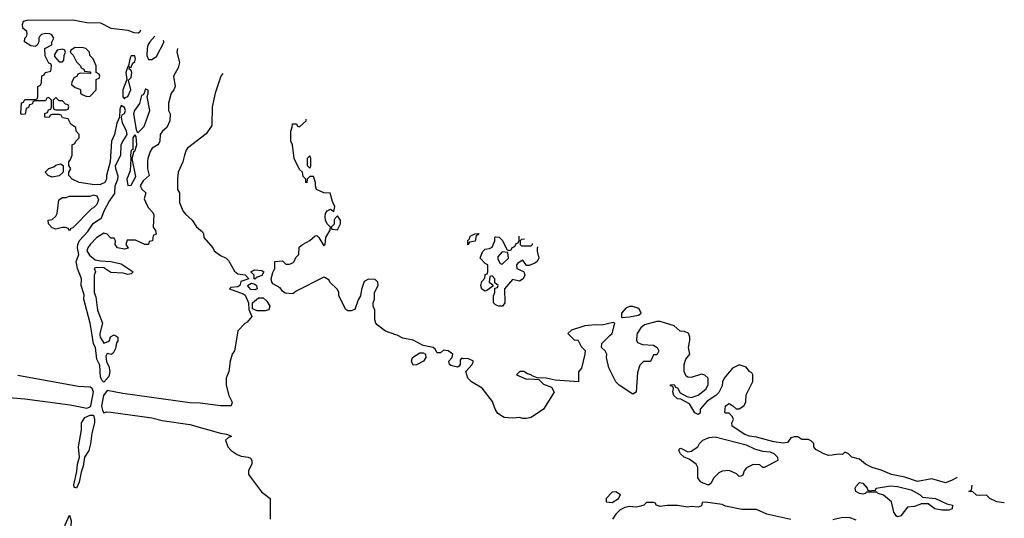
# Model space of a CAD drawing. Header units: inches. Extents: x 2380053 to 2584298, y 380219 to 546618.
# Tile 285 of 656: x 2455040 to 2460773, y 538934 to 541839. Entities that reach past the tile are written whole.
import ezdxf

# ---------------------------------------------------------------- set-up
doc = ezdxf.new("R2010")
doc.units = ezdxf.units.IN
doc.header["$MEASUREMENT"] = 0
for name, color, linetype in [('C4553', 7, 'Continuous'), ('C4554', 7, 'Continuous'), ('C4563', 7, 'Continuous')]:
    doc.layers.add(name, color=color, linetype=linetype)

msp = doc.modelspace()

# ---------------------------------------------------------------- linework, layer by layer
at = {"layer": 'C4553', "color": 2}
for points, elevation in [([(2455593.7, 540000), (2455612, 539990), (2455611.6, 539968.4), (2455603.6, 539956.4), (2455596.9, 539923.1), (2455584.7, 539895.3), (2455572, 539888), (2455550, 539893.2), (2455542, 539878), (2455545.3, 539845.3), (2455559.8, 539819.8), (2455564.9, 539790), (2455559.3, 539760.7), (2455530, 539727.3), (2455518.7, 539738.7), (2455510, 539758), (2455507, 539827), (2455490, 539862), (2455480.5, 539930), (2455469.7, 539950), (2455461.4, 540000)], 42), ([(2455506.9, 540000), (2455507.7, 539990), (2455530, 539954), (2455555.5, 539964.5), (2455562, 539970), (2455569.3, 539990.7), (2455586.4, 540000)], 42), ([(2456305.7, 540000), (2456291, 539910), (2456278, 539890), (2456264.7, 539850), (2456258, 539790), (2456242, 539750), (2456242, 539710), (2456258, 539650), (2456278, 539610), (2456272, 539590), (2456210, 539589.7), (2456090, 539605.4), (2456030, 539606), (2455640.6, 539660.6), (2455550, 539679.2), (2455527.7, 539650), (2455516.9, 539590), (2455521.7, 539561.7), (2455530, 539548), (2455546.1, 539553.9), (2455570, 539552.8), (2455810, 539518.5), (2455870, 539503.6), (2456030, 539480.2), (2456210, 539430.4), (2456244.7, 539424.7), (2456270, 539414), (2456274, 539410), (2456254.8, 539405.2), (2456238, 539390), (2456251.1, 539351.1), (2456272, 539330), (2456306.4, 539306.4), (2456330, 539296), (2456371.1, 539291.1), (2456383.6, 539283.6), (2456392, 539270), (2456391.6, 539251.6), (2456371.3, 539210), (2456371.3, 539190), (2456447.9, 539087.9), (2456498, 539050), (2456498.8, 538930)], 46), ([(2458242, 540000), (2458270, 539972), (2458290, 539974), (2458310, 539934), (2458332, 539912), (2458331.3, 539890), (2458311.1, 539808.9), (2458292.7, 539787.3), (2458294, 539730), (2458158, 539738), (2458106, 539750), (2458052.7, 539752.7), (2458023.1, 539763.1), (2458018, 539770), (2457996.6, 539776.6), (2457975.3, 539790), (2457951.1, 539788.9), (2457932, 539770), (2457990, 539744.9), (2458010, 539747.3), (2458062, 539742), (2458090, 539716), (2458137.1, 539697.1), (2458151, 539669), (2458090.7, 539569.3), (2458018, 539522), (2457990, 539515.3), (2457970, 539515.3), (2457950, 539522), (2457910, 539518), (2457860.4, 539520.4), (2457824.7, 539544.7), (2457808.7, 539570), (2457793.6, 539613.6), (2457732.9, 539692.9), (2457670, 539728.7), (2457648.7, 539750), (2457638, 539790), (2457674, 539830), (2457682, 539850), (2457650, 539864), (2457623.1, 539863.1), (2457612.7, 539867.3), (2457605.4, 539854.6), (2457604.7, 539830), (2457598.8, 539821.2), (2457590, 539815.3), (2457550, 539824), (2457542, 539830), (2457539, 539850), (2457558, 539870), (2457562, 539890), (2457535.3, 539910), (2457507.1, 539912.9), (2457490, 539898), (2457470, 539898), (2457459.3, 539919.3), (2457448, 539930), (2457390, 539941.2), (2457331.4, 539971.4), (2457270, 539982.7), (2457237.1, 540000)], 46), ([(2458633.8, 540000), (2458631, 539971), (2458638, 539958), (2458666.4, 539946.4), (2458730, 539942), (2458752, 539930), (2458762, 539910), (2458750, 539886), (2458730, 539886), (2458712.7, 539847.3), (2458672.7, 539847.3), (2458650, 539826), (2458636.9, 539783.1), (2458630, 539668), (2458610, 539658), (2458530, 539708.7), (2458510, 539728.7), (2458469.3, 539810), (2458457.2, 539870), (2458459, 539890), (2458449.3, 539909.3), (2458428, 539930), (2458430, 539952), (2458478.6, 540000)], 46), ([(2460000, 539232), (2459964, 539250), (2459930, 539279), (2459886, 539290), (2459866, 539310), (2459850, 539318), (2459842, 539318), (2459830, 539306), (2459808, 539308), (2459770, 539300.9), (2459750, 539300.7), (2459722, 539310), (2459675.5, 539335.5), (2459664, 539350), (2459664, 539370), (2459650, 539384), (2459632.3, 539392.3), (2459594, 539394), (2459570, 539408.7), (2459550, 539408.7), (2459530, 539402), (2459510, 539375.3), (2459487.5, 539372.5), (2459430, 539378.9), (2459330, 539407.6), (2459290, 539411.8), (2459262.3, 539422.3), (2459188.7, 539470), (2459186, 539490), (2459195.3, 539510), (2459190, 539526), (2459170, 539546), (2459150, 539546), (2459146, 539550), (2459148.7, 539590), (2459170, 539602), (2459192, 539590), (2459211.6, 539571.6), (2459230, 539571.3), (2459255.3, 539590), (2459268.7, 539610), (2459270, 539654), (2459308.4, 539731.6), (2459308.7, 539770), (2459302, 539782), (2459289.3, 539789.3), (2459270, 539815.3), (2459230, 539828.7), (2459191.1, 539808.9), (2459142, 539750), (2459132, 539730), (2459130, 539706), (2459110, 539666), (2459094, 539650), (2459042.8, 539617.2), (2459002, 539570), (2459002, 539550), (2458996.9, 539543.1), (2458990, 539538), (2458970, 539548.7), (2458940.2, 539600.2), (2458890, 539628.7), (2458870, 539629.2), (2458848.7, 539650), (2458842, 539670), (2458846, 539690), (2458842, 539702), (2458830, 539706), (2458828.4, 539711.6), (2458850, 539714), (2458858, 539698), (2458870, 539694), (2458885.4, 539665.4), (2458923.6, 539643.6), (2458950, 539638), (2458990, 539651.3), (2459034.6, 539685.4), (2459048.4, 539711.6), (2459048, 539750), (2459030, 539768), (2459010, 539774), (2458950, 539754), (2458930, 539755.3), (2458921.2, 539761.2), (2458909.1, 539789.1), (2458909.2, 539830), (2458919, 539861), (2458942, 539890), (2458934, 539930), (2458942, 539970), (2458942, 539990), (2458938.7, 540000)], 46), ([(2454910, 539643.6), (2455070.2, 539630.2), (2455334.4, 539594.4), (2455430, 539575.3), (2455450, 539583.6), (2455454.8, 539590), (2455469.7, 539670), (2455462, 539690), (2455450, 539698), (2455381.1, 539701.1), (2455030, 539766.2)], 46), ([(2460000, 539086), (2459970, 539086), (2459962, 539078), (2459950, 539075.3), (2459930, 539079), (2459909.2, 539090), (2459905.2, 539110), (2459910, 539122), (2459930, 539142), (2459950, 539138), (2459974, 539110), (2459978, 539098), (2459990, 539094), (2460000, 539095.2)], 46), ([(2459530, 538928), (2459390, 538958), (2459330, 538985.1), (2459245.3, 538985.3), (2459150, 539004.5), (2459130, 539014.3), (2459031.6, 539028.4), (2459014, 539026), (2459010, 539006), (2458990, 538998), (2458950, 539002), (2458930, 538999), (2458870, 539008.7), (2458810, 539008), (2458770, 539002), (2458746, 539010), (2458742, 539022), (2458730, 539026), (2458690, 539026), (2458674, 539010), (2458655.5, 539004.5), (2458630, 538999.5), (2458590, 539002), (2458563.6, 538996.4), (2458536.9, 538983.1), (2458510, 538959), (2458490.7, 538930)], 50), ([(2459910, 538924), (2459870, 538939.3), (2459823.5, 538936.5), (2459775.3, 538924.7)], 50)]:
    msp.add_lwpolyline(points, dxfattribs=dict(at, elevation=elevation))
for points, elevation in [([(2457330, 539826), (2457322, 539850), (2457328, 539870), (2457370, 539898), (2457390, 539898), (2457402, 539890), (2457404.7, 539870), (2457392, 539850), (2457350, 539828)], 46), ([(2455370, 539109), (2455356.4, 539116.4), (2455356, 539130), (2455373.6, 539206.4), (2455377, 539250), (2455389, 539290), (2455382.7, 539350), (2455399.3, 539450), (2455399, 539490), (2455419.1, 539520.9), (2455450, 539535.3), (2455470, 539534), (2455476.5, 539510), (2455476.2, 539490), (2455460.9, 539430), (2455452.9, 539367.1), (2455442.4, 539330), (2455417.1, 539290), (2455410, 539238), (2455397.3, 539202.7), (2455385.4, 539145.4)], 42), ([(2459366, 539230), (2459350, 539246), (2459310, 539248), (2459271.1, 539228.9), (2459258, 539210), (2459250, 539186), (2459239.6, 539180.4), (2459230, 539178), (2459213.2, 539193.2), (2459170, 539213.2), (2459130.9, 539209.1), (2459110, 539198), (2459082, 539170), (2459063.6, 539136.4), (2459050, 539128), (2459010, 539142), (2459002, 539150), (2458988.7, 539170), (2458988, 539230), (2458978, 539250), (2458938, 539278), (2458908, 539290), (2458888, 539310), (2458878, 539330), (2458882, 539338), (2458890, 539342), (2458930, 539322), (2458950, 539324.7), (2458988, 539350), (2458998, 539370), (2459018, 539390), (2459054.8, 539405.2), (2459090, 539408), (2459270, 539362.8), (2459318, 539338), (2459365.5, 539325.5), (2459410, 539320.5), (2459431.7, 539311.7), (2459451.3, 539290), (2459454, 539270), (2459374, 539230)], 46), ([(2458510, 539088), (2458490, 539086), (2458454, 539050), (2458454, 539030), (2458490, 539026.8), (2458526, 539050), (2458538, 539070)], 50), ([(2455310, 538861.2), (2455305.8, 538865.8), (2455304.2, 538895.8), (2455330, 538952), (2455339.5, 538919.5), (2455337.6, 538890), (2455330, 538873.2)], 42)]:
    msp.add_lwpolyline(points, close=True, dxfattribs=dict(at, elevation=elevation))
at = {"layer": 'C4554', "color": 2}
for points, elevation in [([(2455461.4, 540000), (2455449.7, 540070), (2455413, 540210), (2455416.1, 540236.1), (2455398.3, 540290), (2455399.6, 540330), (2455375.8, 540390), (2455369.7, 540430), (2455383.6, 540470), (2455376.8, 540510), (2455378, 540530), (2455388.5, 540551.5), (2455435.8, 540604.2), (2455468.4, 540651.6), (2455516.3, 540683.7), (2455533.6, 540730), (2455560.3, 540779.7), (2455593, 540827), (2455596.8, 540870), (2455612.3, 540910), (2455613.6, 540926.4), (2455599.6, 540970), (2455598.4, 540990), (2455629.6, 541050), (2455631.1, 541110), (2455636.3, 541123.7), (2455666, 541170), (2455662, 541190), (2455637.7, 541237.7), (2455632.1, 541267.9), (2455636.5, 541283.5), (2455650, 541292), (2455655.1, 541310), (2455650, 541328), (2455630, 541338), (2455623.5, 541316.5), (2455622, 541270), (2455604.9, 541235.1), (2455592.7, 541170), (2455574.4, 541130), (2455566.8, 541010), (2455546, 540930), (2455546, 540910), (2455534.8, 540890), (2455510, 540879), (2455476.4, 540876.4), (2455386, 540890), (2455346, 540910), (2455326, 540930), (2455326, 540950), (2455338, 540970), (2455326, 540990), (2455326, 541010), (2455336.4, 541023.6), (2455346, 541050), (2455346, 541110), (2455362, 541118), (2455366, 541130), (2455386, 541150), (2455386, 541170), (2455368, 541190), (2455366, 541210), (2455338, 541230), (2455322, 541262), (2455290, 541266), (2455282, 541282), (2455270, 541286), (2455230, 541286), (2455218, 541282), (2455211.6, 541268.4), (2455186, 541270), (2455187.3, 541292.7), (2455202, 541298), (2455207.3, 541312.7), (2455222, 541318), (2455226, 541330), (2455226, 541370), (2455210, 541386), (2455198, 541382), (2455190, 541366), (2455130, 541366), (2455118, 541362), (2455112.7, 541347.3), (2455098, 541342), (2455092, 541328), (2455078, 541322), (2455072, 541288), (2455050, 541286), (2455046, 541290), (2455050, 541354), (2455062, 541358), (2455070, 541374), (2455130, 541374), (2455142, 541378), (2455146, 541390), (2455146, 541450), (2455162, 541458), (2455167.3, 541472.7), (2455168.4, 541511.6), (2455182, 541518), (2455188.4, 541531.6), (2455222, 541538), (2455226, 541570), (2455222, 541582), (2455210, 541586), (2455188.4, 541628.4), (2455186, 541670), (2455228, 541692), (2455228, 541708), (2455238, 541730), (2455228, 541750), (2455215.5, 541755.5), (2455190, 541757.2), (2455167.3, 541752.7), (2455156.9, 541743.1), (2455151.3, 541730), (2455151.3, 541708.7), (2455142, 541690), (2455130, 541682), (2455105.6, 541685.6), (2455068.7, 541710), (2455069, 541730), (2455079.3, 541740.7), (2455083.1, 541756.9), (2455080.9, 541770), (2455058.7, 541790), (2455055.6, 541810), (2455061.2, 541830), (2455083.9, 541836.1), (2455350, 541838.6), (2455430, 541821.3), (2455510, 541820.3), (2455570, 541788.8), (2455670, 541778.4), (2455704.3, 541764.3), (2455730, 541761.1), (2455741.5, 541770), (2455745.7, 541779.9)], 42), ([(2455826.4, 541743.3), (2455797.2, 541710), (2455786, 541690), (2455781.4, 541670), (2455780.9, 541630), (2455790, 541606.8), (2455810, 541607.3), (2455836.1, 541623.9), (2455881.2, 541710), (2455874.6, 541716.8)], 42), ([(2455959, 541670.4), (2455958.8, 541670), (2455954.8, 541650), (2455970.7, 541589.3), (2455962, 541558), (2455936, 541510), (2455944.7, 541450), (2455938, 541430), (2455921, 541410), (2455907.1, 541352.9), (2455906.8, 541310), (2455916.3, 541290), (2455913.4, 541250), (2455896, 541210), (2455870.9, 541189.1), (2455858, 541170), (2455856, 541130), (2455850, 541118), (2455844.7, 541110), (2455811.3, 541090), (2455798.8, 541070), (2455786, 541030), (2455784.7, 541010), (2455784.7, 540970), (2455794, 540930), (2455759.6, 540900.4), (2455742, 540870), (2455751.6, 540851.6), (2455774, 540830), (2455765.4, 540794.6), (2455779.8, 540759.8), (2455790, 540742), (2455815.3, 540715.3), (2455821, 540701), (2455818, 540630), (2455831.3, 540610), (2455834, 540590), (2455818, 540582), (2455814, 540550), (2455794, 540546), (2455790, 540528.7), (2455768.4, 540528.4), (2455713.6, 540553.6), (2455666, 540554), (2455658, 540530), (2455672, 540508), (2455650, 540502), (2455608.7, 540510), (2455595.3, 540530), (2455598, 540550), (2455590, 540566), (2455570, 540566), (2455548.9, 540588.9), (2455530, 540595.3), (2455490, 540569.4), (2455450, 540529.7), (2455436.2, 540510), (2455431.8, 540491.8), (2455446.3, 540466.3), (2455480.3, 540440.3), (2455510, 540433.7), (2455570, 540430.2), (2455630, 540415.5), (2455701, 540370), (2455690, 540359), (2455670, 540354), (2455642.7, 540362.7), (2455570, 540366), (2455530, 540392.3), (2455484.7, 540395.3), (2455474, 540390), (2455482, 540370), (2455474, 540350), (2455474, 540250), (2455483.6, 540223.6), (2455492.7, 540147.3), (2455522, 540070), (2455506, 540010), (2455506.9, 540000)], 42), ([(2456221.9, 541525.8), (2456211.3, 541510), (2456178, 541410), (2456161, 541330), (2456158, 541222), (2456126.4, 541173.6), (2456018, 541090), (2456010, 541078), (2455998.8, 541050), (2455990.8, 541010), (2455963, 540950), (2455958, 540910), (2455958, 540850), (2455971, 540830), (2455970, 540774), (2455990, 540724.7), (2456005.2, 540705.2), (2456044.7, 540670), (2456070, 540632), (2456103.6, 540603.6), (2456111.1, 540591.1), (2456111.3, 540570), (2456164.7, 540510), (2456171.6, 540491.6), (2456210, 540464.7), (2456242, 540450), (2456255.3, 540435.3), (2456290, 540374), (2456310, 540358.8), (2456352, 540352), (2456374, 540330), (2456326.8, 540313.2), (2456322, 540290), (2456310, 540282), (2456270, 540278), (2456262, 540270), (2456342, 540242), (2456353.2, 540233.2), (2456372, 540190), (2456374, 540150), (2456392, 540110), (2456363.6, 540076.4), (2456350, 540068), (2456310, 540026), (2456305.7, 540000)], 46), ([(2457237.1, 540000), (2457230, 540003.7), (2457170, 540024), (2457121.5, 540061.5), (2457114, 540070), (2457108, 540090), (2457107.3, 540147.3), (2457098, 540170), (2457098, 540190), (2457106, 540210), (2457106, 540250), (2457128, 540290), (2457126, 540310), (2457110, 540326), (2457070, 540328), (2457046.4, 540313.6), (2457030, 540266), (2457024.7, 540230), (2457010, 540206), (2456991.3, 540150), (2456970, 540142), (2456950, 540142), (2456938, 540150), (2456898, 540230), (2456898, 540250), (2456890, 540266), (2456846, 540310), (2456842, 540322), (2456816.4, 540336.4), (2456810, 540338), (2456650, 540258), (2456630, 540242), (2456585.6, 540245.6), (2456570, 540258), (2456557.2, 540277.2), (2456517.2, 540297.2), (2456509, 540309), (2456504, 540330), (2456514, 540366), (2456526, 540390), (2456526, 540430), (2456570, 540434), (2456590, 540414), (2456610, 540414), (2456630, 540422), (2456638, 540430), (2456647.3, 540452.7), (2456666, 540470), (2456667.3, 540512.7), (2456686, 540530), (2456728.4, 540551.6), (2456760.4, 540579.6), (2456770, 540582), (2456782, 540570), (2456810, 540522), (2456818, 540530), (2456822, 540570), (2456848.4, 540611.6), (2456848.7, 540630), (2456830, 540648.7), (2456820.9, 540670), (2456818, 540690), (2456821.2, 540710), (2456830, 540724.7), (2456850, 540734), (2456870, 540722), (2456874, 540750), (2456860.4, 540780.4), (2456848, 540828), (2456810, 540829.2), (2456768.7, 540850), (2456762, 540870), (2456762, 540890), (2456750, 540926), (2456730, 540926), (2456714, 540910), (2456712.7, 540887.3), (2456706, 540890), (2456706, 540910), (2456690, 540926), (2456686, 540950), (2456670, 540966), (2456638, 541030), (2456628, 541110), (2456618, 541130), (2456618, 541190), (2456627.3, 541212.7), (2456628.7, 541231.3), (2456651.6, 541231.6), (2456658, 541218), (2456670, 541214), (2456708, 541250), (2456707.1, 541259.1)], 46), ([(2458058.5, 540516.1), (2458052, 540510), (2458052, 540490), (2458062, 540450), (2458052, 540430), (2458039.8, 540420.2), (2458007.3, 540407.3), (2457990, 540406), (2457970, 540438), (2457939.6, 540420.4), (2457932, 540410), (2457934, 540390), (2457972.7, 540372.7), (2457979.6, 540359.6), (2457982, 540350), (2457972, 540330), (2457950, 540315.3), (2457910, 540326), (2457862, 540270), (2457864.7, 540190), (2457851.3, 540170), (2457828.9, 540168.9), (2457810, 540178), (2457798, 540190), (2457798, 540230), (2457806, 540250), (2457806, 540274), (2457822, 540278), (2457826, 540290), (2457806, 540306), (2457806, 540330), (2457790, 540346), (2457778, 540342), (2457774, 540310), (2457794, 540294), (2457794, 540286), (2457759.6, 540260.4), (2457750, 540258), (2457730, 540268), (2457724, 540290), (2457730, 540314), (2457748, 540332), (2457750, 540354), (2457762, 540358), (2457766, 540370), (2457766, 540410), (2457750, 540418), (2457722, 540450), (2457734.6, 540485.4), (2457750, 540502), (2457774.6, 540505.4), (2457790, 540514), (2457806, 540550), (2457806, 540570), (2457810, 540574), (2457832, 540572), (2457850, 540554), (2457878, 540498), (2457890, 540494), (2457902, 540498), (2457908, 540512), (2457922, 540518), (2457930, 540534), (2457942, 540538), (2457948, 540552), (2457948.7, 540570), (2457947.2, 540577.3)], 42), ([(2457978.3, 540560.2), (2457962, 540558), (2457954, 540550), (2457954, 540530), (2457962, 540522), (2458010, 540522), (2458018, 540522), (2458026, 540530), (2458026, 540534)], 42), ([(2458478.6, 540000), (2458488.7, 540010), (2458506, 540070), (2458494.6, 540074.6), (2458430, 540059), (2458390, 540062), (2458330, 540055.3), (2458252, 540030), (2458232, 540010), (2458242, 540000)], 46), ([(2458938.7, 540000), (2458935.3, 540010), (2458910, 540022), (2458884.7, 540024.7), (2458850, 540055.3), (2458770, 540081.2), (2458750, 540081.2), (2458678, 540062), (2458656.3, 540043.7), (2458634.8, 540010), (2458633.8, 540000)], 46), ([(2455586.4, 540000), (2455590, 540002), (2455593.7, 540000)], 42)]:
    msp.add_lwpolyline(points, dxfattribs=dict(at, elevation=elevation))
for points, elevation in [([(2455290, 541666), (2455258, 541662), (2455243.6, 541636.4), (2455243.6, 541623.6), (2455270, 541594), (2455290, 541594), (2455296.4, 541603.6), (2455298, 541630), (2455306, 541650), (2455302, 541662)], 42), ([(2455363.6, 541676.4), (2455338, 541662), (2455334, 541650), (2455351.6, 541631.6), (2455370, 541594), (2455394, 541570), (2455398, 541558), (2455414, 541550), (2455418, 541538), (2455450, 541534), (2455454, 541530), (2455450, 541526), (2455392.7, 541527.3), (2455378, 541522), (2455372, 541508), (2455358, 541502), (2455343.6, 541476.4), (2455342, 541462), (2455363.6, 541443.6), (2455390, 541434), (2455394, 541430), (2455394, 541410), (2455403.6, 541403.6), (2455430, 541392), (2455450, 541394), (2455486, 541430), (2455486, 541490), (2455502, 541498), (2455506, 541510), (2455502, 541522), (2455486, 541530), (2455486, 541570), (2455468, 541610), (2455448, 541630), (2455446, 541650), (2455426, 541670), (2455410, 541675.3)], 42), ([(2455710, 541628.7), (2455690, 541628.7), (2455683.4, 541616.6), (2455672.7, 541572.7), (2455678, 541562), (2455670, 541566), (2455658.8, 541530), (2455664.7, 541490), (2455640.7, 541430), (2455641, 541390), (2455650, 541378), (2455655.1, 541384.9), (2455670, 541390.7), (2455687.3, 541430), (2455673.6, 541486.4), (2455690, 541502.8), (2455692.6, 541530), (2455690, 541542), (2455678, 541550), (2455680.4, 541559.6), (2455690, 541562), (2455696.2, 541583.8), (2455710, 541596), (2455714.7, 541610)], 42), ([(2455774.6, 541434.6), (2455770, 541434), (2455766.2, 541413.8), (2455758.5, 541401.5), (2455750, 541397.2), (2455737, 541350), (2455708.4, 541310), (2455702.6, 541290), (2455718, 541198), (2455723.6, 541183.6), (2455730, 541182), (2455764, 541216), (2455797.2, 541310), (2455782, 541390), (2455788, 541410), (2455787.3, 541427.3)], 42), ([(2455250, 541386), (2455234, 541370), (2455234, 541330), (2455238, 541318), (2455250, 541314), (2455310, 541314), (2455322, 541318), (2455326, 541330), (2455322, 541342), (2455307.3, 541347.3), (2455290, 541366), (2455270, 541366)], 42), ([(2455710, 541168), (2455698, 541150), (2455698, 541082), (2455690, 541078), (2455685.5, 541050), (2455688, 541028), (2455682.8, 540957.2), (2455663, 540910), (2455670, 540872), (2455690, 540874), (2455715.3, 540924.7), (2455695.3, 541030), (2455706, 541074), (2455710, 541072), (2455722.7, 541110), (2455718, 541158)], 42), ([(2456730, 541046), (2456714, 541030), (2456714, 540990), (2456730, 540974), (2456735.3, 540984.7), (2456735.3, 541030)], 46), ([(2455230, 540922), (2455206, 540930), (2455188, 540950), (2455209.1, 540970.9), (2455239, 540981), (2455250, 540991.3), (2455278, 540998), (2455294, 540990), (2455294, 540950), (2455270, 540928.7)], 42), ([(2455330, 540608), (2455322, 540622), (2455307.3, 540627.3), (2455290, 540628), (2455250, 540619), (2455230, 540625.2), (2455208, 540650), (2455206, 540670), (2455230, 540674), (2455250, 540694), (2455258, 540710), (2455268, 540790), (2455290, 540802), (2455310, 540802), (2455330, 540811), (2455450, 540811.3), (2455470, 540818), (2455490, 540812), (2455498, 540790), (2455490, 540762), (2455470, 540742), (2455461, 540739), (2455350, 540626), (2455338, 540622)], 42), ([(2456890, 540695.3), (2456876.9, 540683.1), (2456871.3, 540670), (2456871.6, 540648.4), (2456854, 540630), (2456858, 540618), (2456890, 540614), (2456908.7, 540650), (2456908.7, 540670)], 46), ([(2457650, 540528), (2457648.4, 540551.6), (2457658, 540562), (2457663.1, 540576.9), (2457690, 540592), (2457714, 540594), (2457710, 540586), (2457698, 540582), (2457691.1, 540548.9), (2457658, 540542)], 42), ([(2457850, 540486), (2457823.6, 540456.4), (2457823.6, 540443.6), (2457838, 540418), (2457850, 540414), (2457886, 540450), (2457882, 540482)], 42), ([(2456410, 540328), (2456406, 540330), (2456406, 540350), (2456386, 540370), (2456410, 540381), (2456450, 540378), (2456462, 540370), (2456450, 540348), (2456422, 540338)], 46), ([(2456410, 540265.2), (2456386.3, 540266.3), (2456366, 540290), (2456390, 540304.7), (2456410, 540298), (2456418, 540290), (2456422, 540270)], 46), ([(2456422, 540142), (2456394.6, 540154.6), (2456396, 540190), (2456430, 540219.1), (2456457.6, 540217.6), (2456479.5, 540199.5), (2456497.3, 540170), (2456490, 540149.2), (2456470, 540142)], 46), ([(2458610, 540168), (2458590, 540168), (2458570, 540158), (2458544.7, 540130), (2458543.6, 540103.6), (2458590, 540106.8), (2458643.1, 540116.9), (2458658, 540130), (2458648, 540150), (2458639, 540159)], 46)]:
    msp.add_lwpolyline(points, close=True, dxfattribs=dict(at, elevation=elevation))
at = {"layer": 'C4563', "color": 2, "elevation": 46}
for points in [[(2460498.6, 539174.6), (2460494, 539170), (2460466, 539154), (2460430, 539141.2), (2460350, 539164.5), (2460268, 539148), (2460193.6, 539173.6), (2460115.3, 539190), (2460055.3, 539215.3), (2460004, 539230), (2460000, 539232)], [(2460000, 539095.2), (2460022, 539098), (2460026, 539110), (2460110, 539123.8), (2460150, 539119.3), (2460230, 539099.3), (2460282.8, 539070), (2460296.3, 539056.3), (2460371.3, 539050), (2460438.5, 539018.5), (2460471.3, 539010), (2460470, 538988.7), (2460450, 538982), (2460410, 538981.2), (2460368, 538990), (2460330, 539018), (2460290, 539018), (2460250, 539002), (2460210, 538998), (2460170, 538948.7), (2460150, 538942), (2460145.6, 538945.6), (2460129, 538970), (2460115.3, 539030), (2460070, 539068.7), (2460038, 539078), (2460030, 539086), (2460000, 539086)], [(2460772.8, 539023.8), (2460770, 539023.7), (2460730, 539029.6), (2460688, 539050), (2460668.7, 539068.7), (2460630, 539066), (2460610.7, 539069.3), (2460588.7, 539088.7), (2460566, 539090), (2460582, 539098), (2460585.6, 539126.7)]]:
    msp.add_lwpolyline(points, dxfattribs=at)

doc.saveas('drawing.dxf')
